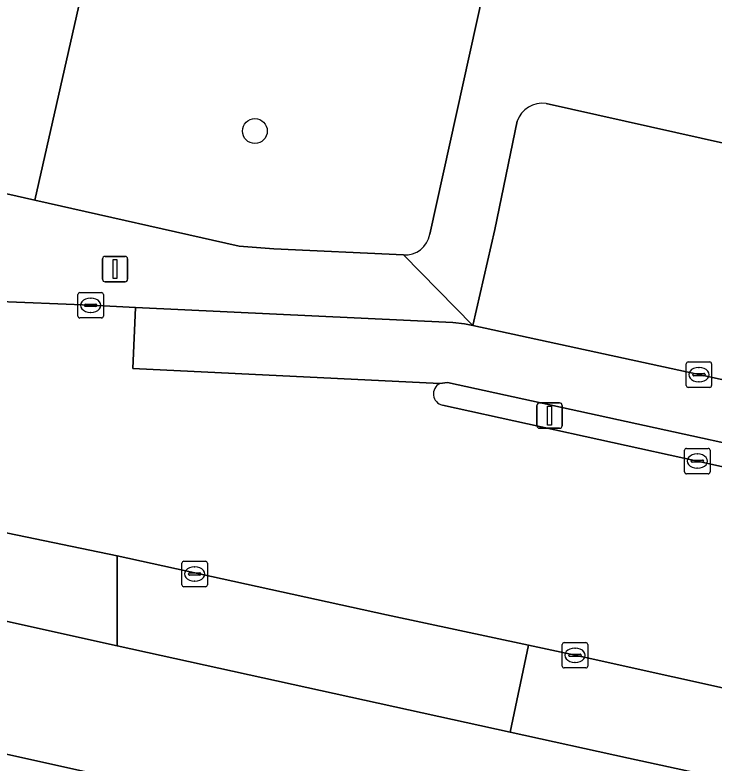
# Model space of a CAD drawing. Extents: x 162172 to 163187, y 382874 to 383685.
# Drawn here: x 163064.08 to 163091.57, y 383050.22 to 383079.63 of the extents above; entities that cross this region are included whole.
import ezdxf

# ---------------------------------------------------------------- set-up
doc = ezdxf.new("R2010")
doc.units = 0
for name, color, linetype in [('IMGEO_Boom', 7, 'Continuous'), ('IMGEO_Erf', 7, 'Continuous'), ('IMGEO_Fietspad_open', 7, 'Continuous'), ('IMGEO_Groenvoorziening', 7, 'Continuous'), ('IMGEO_Kolk', 7, 'Continuous'), ('IMGEO_Lichtmast', 7, 'Continuous'), ('IMGEO_Pand', 7, 'Continuous'), ('IMGEO_Rijbaan_lokaal_open', 7, 'Continuous'), ('IMGEO_Verkeerseiland_open', 7, 'Continuous'), ('IMGEO_Voetpad_open', 7, 'Continuous')]:
    doc.layers.add(name, color=color, linetype=linetype)

msp = doc.modelspace()

# ---------------------------------------------------------------- linework, layer by layer
at = {"layer": 'IMGEO_Boom'}
msp.add_circle((163073.513, 383075.062), 0.489, dxfattribs=at)
at = {"layer": 'IMGEO_Erf'}
for points in [[(163102.739, 383047.263), (163100.899, 383047.662), (163090.563, 383049.905), (163088.206, 383050.416), (163083.554, 383051.437), (163068.099, 383054.827), (163062.946, 383055.966), (163057.944, 383057.071), (163048.334, 383059.191), (163036.516, 383061.806), (163026.73, 383063.968), (163002.591, 383069.27), (163000.922, 383069.638), (162977.741, 383074.752), (162971.959, 383048.605), (162942.628, 383055.325), (162944.668, 383064.642), (162947.278, 383076.561), (162948.226, 383080.889), (162947.574, 383081.031), (162947.646, 383081.347), (162942.934, 383082.386), (162889.983, 383094.114)], [(163023.655, 383051.146), (163000, 383056.45), (162998.128, 383056.869), (162999.853, 383064.728), (163000, 383064.696), (163025.431, 383059.143), (163024.425, 383054.615), (163024.867, 383054.517), (163045.835, 383049.861), (163044.751, 383044.98), (163041.278, 383029.339), (163041.801, 383029.223), (163051.428, 383027.085), (163055.892, 383047.186), (163056.976, 383052.067), (163061.84, 383050.987), (163070.646, 383049.031), (163070.025, 383046.107), (163073.528, 383045.327)]]:
    msp.add_lwpolyline(points, dxfattribs=at)
at = {"layer": 'IMGEO_Fietspad_open'}
msp.add_lwpolyline([(163103.293, 383062.808), (163093.192, 383065.008), (163090.977, 383065.49), (163082.089, 383067.416), (163081.762, 383067.487), (163081.303, 383067.542), (163068.825, 383068.129), (163068.711, 383065.723), (163080.79, 383065.134), (163081.09, 383065.184), (163101.866, 383060.645)], dxfattribs=at)
at = {"layer": 'IMGEO_Groenvoorziening'}
msp.add_lwpolyline([(163067.198, 383082.662), (163066.095, 383082.906), (163036.58, 383089.422), (163035.506, 383089.659), (163033.061, 383079.404), (163034.136, 383079.167), (163053.004, 383075.009), (163063.757, 383072.593), (163064.86, 383072.345)], close=True, dxfattribs=at)
for points in [[(163070.847, 383081.843), (163067.198, 383082.662), (163064.86, 383072.345), (163072.898, 383070.54), (163074.258, 383070.433), (163079.356, 383070.199)], [(163080.391, 383071.008), (163082.486, 383080.514)], [(163083.826, 383075.447), (163082.948, 383071.199), (163082.089, 383067.416), (163090.977, 383065.49), (163093.192, 383065.008), (163095.164, 383073.865), (163084.973, 383076.149)]]:
    msp.add_lwpolyline(points, dxfattribs=at)
for centre, radius, start, end in [((163084.828, 383075.098), 1.061, 82.126, 160.8099), ((163079.439, 383071.159), 0.964, 265.039, 350.9864)]:
    msp.add_arc(centre, radius, start, end, dxfattribs=at)
at = {"layer": 'IMGEO_Kolk'}
for p, q in [((163066.557, 383067.789), (163066.557, 383068.641)), ((163066.632, 383068.715), (163067.484, 383068.715)), ((163067.558, 383068.641), (163067.558, 383067.789)), ((163067.045, 383068.495), (163067.07, 383068.495)), ((163066.816, 383068.209), (163066.816, 383068.221)), ((163067.254, 383068.172), (163066.856, 383068.172)), ((163066.859, 383068.258), (163067.257, 383068.258)), ((163067.3, 383068.221), (163067.3, 383068.209)), ((163067.068, 383067.935), (163067.043, 383067.935)), ((163067.484, 383067.715), (163066.632, 383067.715)), ((163090.551, 383065.989), (163091.403, 383065.989)), ((163090.476, 383065.063), (163090.476, 383065.915)), ((163090.964, 383065.769), (163090.989, 383065.769)), ((163091.477, 383065.915), (163091.477, 383065.063)), ((163090.735, 383065.483), (163090.735, 383065.495)), ((163091.173, 383065.446), (163090.775, 383065.446)), ((163090.778, 383065.532), (163091.176, 383065.532)), ((163091.219, 383065.495), (163091.219, 383065.483)), ((163090.987, 383065.209), (163090.962, 383065.209)), ((163091.403, 383064.989), (163090.551, 383064.989)), ((163090.415, 383061.663), (163090.415, 383062.515)), ((163090.49, 383062.589), (163091.342, 383062.589)), ((163091.416, 383062.515), (163091.416, 383061.663)), ((163090.903, 383062.369), (163090.928, 383062.369)), ((163090.674, 383062.083), (163090.674, 383062.095)), ((163091.112, 383062.046), (163090.714, 383062.046)), ((163090.717, 383062.132), (163091.115, 383062.132)), ((163091.158, 383062.095), (163091.158, 383062.083)), ((163091.342, 383061.589), (163090.49, 383061.589)), ((163090.926, 383061.809), (163090.901, 383061.809)), ((163070.644, 383057.226), (163070.644, 383058.078)), ((163070.719, 383058.152), (163071.571, 383058.152)), ((163071.645, 383058.078), (163071.645, 383057.226)), ((163071.132, 383057.932), (163071.157, 383057.932)), ((163070.903, 383057.646), (163070.903, 383057.658)), ((163071.341, 383057.609), (163070.943, 383057.609)), ((163070.946, 383057.695), (163071.344, 383057.695)), ((163071.387, 383057.658), (163071.387, 383057.646)), ((163071.155, 383057.372), (163071.13, 383057.372)), ((163071.571, 383057.152), (163070.719, 383057.152)), ((163085.605, 383054.031), (163085.605, 383054.883)), ((163085.68, 383054.957), (163086.532, 383054.957)), ((163086.606, 383054.883), (163086.606, 383054.031)), ((163086.093, 383054.737), (163086.118, 383054.737)), ((163085.864, 383054.451), (163085.864, 383054.463)), ((163086.302, 383054.414), (163085.904, 383054.414)), ((163085.907, 383054.5), (163086.305, 383054.5)), ((163086.348, 383054.463), (163086.348, 383054.451)), ((163086.532, 383053.957), (163085.68, 383053.957)), ((163086.116, 383054.177), (163086.091, 383054.177))]:
    msp.add_line(p, q, dxfattribs=at)
for points in [[(163066.557, 383067.789), (163066.557, 383068.641)], [(163066.632, 383068.715), (163067.484, 383068.715)], [(163067.558, 383068.641), (163067.558, 383067.789)], [(163067.484, 383067.715), (163066.632, 383067.715)], [(163090.551, 383065.989), (163091.403, 383065.989)], [(163090.476, 383065.063), (163090.476, 383065.915)], [(163091.477, 383065.915), (163091.477, 383065.063)], [(163091.403, 383064.989), (163090.551, 383064.989)], [(163090.415, 383061.663), (163090.415, 383062.515)], [(163090.49, 383062.589), (163091.342, 383062.589)], [(163091.416, 383062.515), (163091.416, 383061.663)], [(163091.342, 383061.589), (163090.49, 383061.589)], [(163070.644, 383057.226), (163070.644, 383058.078)], [(163070.719, 383058.152), (163071.571, 383058.152)], [(163071.645, 383058.078), (163071.645, 383057.226)], [(163071.571, 383057.152), (163070.719, 383057.152)], [(163085.605, 383054.031), (163085.605, 383054.883)], [(163085.68, 383054.957), (163086.532, 383054.957)], [(163086.606, 383054.883), (163086.606, 383054.031)], [(163086.532, 383053.957), (163085.68, 383053.957)]]:
    msp.add_lwpolyline(points, dxfattribs=at)
for centre, radius, start, end in [((163066.634, 383068.639), 0.0765, 91.552, 178.448), ((163066.634, 383068.639), 0.0765, 91.552, 178.448), ((163067.482, 383068.639), 0.0765, 1.552, 88.448), ((163067.482, 383068.639), 0.0765, 1.552, 88.448), ((163066.856, 383068.218), 0.0403, 85.8775, 175.7526), ((163066.853, 383068.208), 0.0366, 178.938, 274.7102), ((163067.257, 383068.215), 0.043, 264.8664, 352.4533), ((163067.261, 383068.22), 0.0386, 1.7309, 96.639), ((163066.634, 383067.791), 0.0765, 181.552, 268.448), ((163066.634, 383067.791), 0.0765, 181.552, 268.448), ((163067.482, 383067.791), 0.0765, 271.552, 358.448), ((163067.482, 383067.791), 0.0765, 271.552, 358.448), ((163090.553, 383065.913), 0.0765, 91.552, 178.448), ((163090.553, 383065.913), 0.0765, 91.552, 178.448), ((163091.401, 383065.913), 0.0765, 1.552, 88.448), ((163091.401, 383065.913), 0.0765, 1.552, 88.448), ((163090.775, 383065.492), 0.0403, 85.8775, 175.7526), ((163090.772, 383065.482), 0.0366, 178.938, 274.7102), ((163091.176, 383065.489), 0.043, 264.8664, 352.4533), ((163091.18, 383065.494), 0.0386, 1.7309, 96.639), ((163090.553, 383065.065), 0.0765, 181.552, 268.448), ((163090.553, 383065.065), 0.0765, 181.552, 268.448), ((163091.401, 383065.065), 0.0765, 271.552, 358.448), ((163091.401, 383065.065), 0.0765, 271.552, 358.448), ((163090.492, 383062.513), 0.0765, 91.552, 178.448), ((163090.492, 383062.513), 0.0765, 91.552, 178.448), ((163091.34, 383062.513), 0.0765, 1.552, 88.448), ((163091.34, 383062.513), 0.0765, 1.552, 88.448), ((163090.714, 383062.092), 0.0403, 85.8775, 175.7526), ((163090.711, 383062.082), 0.0366, 178.938, 274.7102), ((163091.115, 383062.089), 0.043, 264.8664, 352.4533), ((163091.119, 383062.094), 0.0386, 1.7309, 96.639), ((163090.492, 383061.665), 0.0765, 181.552, 268.448), ((163090.492, 383061.665), 0.0765, 181.552, 268.448), ((163091.34, 383061.665), 0.0765, 271.552, 358.448), ((163091.34, 383061.665), 0.0765, 271.552, 358.448), ((163070.721, 383058.076), 0.0765, 91.552, 178.448), ((163070.721, 383058.076), 0.0765, 91.552, 178.448), ((163071.569, 383058.076), 0.0765, 1.552, 88.448), ((163071.569, 383058.076), 0.0765, 1.552, 88.448), ((163070.943, 383057.655), 0.0403, 85.8775, 175.7526), ((163070.94, 383057.645), 0.0366, 178.938, 274.7102), ((163071.344, 383057.652), 0.043, 264.8664, 352.4533), ((163071.348, 383057.657), 0.0386, 1.7309, 96.639), ((163070.721, 383057.228), 0.0765, 181.552, 268.448), ((163070.721, 383057.228), 0.0765, 181.552, 268.448), ((163071.569, 383057.228), 0.0765, 271.552, 358.448), ((163071.569, 383057.228), 0.0765, 271.552, 358.448), ((163085.682, 383054.881), 0.0765, 91.552, 178.448), ((163085.682, 383054.881), 0.0765, 91.552, 178.448), ((163086.53, 383054.881), 0.0765, 1.552, 88.448), ((163086.53, 383054.881), 0.0765, 1.552, 88.448), ((163085.904, 383054.46), 0.0403, 85.8775, 175.7526), ((163085.901, 383054.45), 0.0366, 178.938, 274.7102), ((163086.305, 383054.457), 0.043, 264.8664, 352.4533), ((163086.309, 383054.462), 0.0386, 1.7309, 96.639), ((163085.682, 383054.033), 0.0765, 181.552, 268.448), ((163085.682, 383054.033), 0.0765, 181.552, 268.448), ((163086.53, 383054.033), 0.0765, 271.552, 358.448), ((163086.53, 383054.033), 0.0765, 271.552, 358.448)]:
    msp.add_arc(centre, radius, start, end, dxfattribs=at)
for centre, major_axis, ratio, start_param, end_param in [((163067.044, 383068.215), (-0.387, 0.002), 0.722429, 4.712389, 7.853982), ((163067.069, 383068.215), (-0.39, 0.002), 0.717154, 1.570796, 4.712389), ((163090.963, 383065.489), (-0.387, 0.002), 0.722429, 4.712389, 7.853982), ((163090.988, 383065.489), (-0.39, 0.002), 0.717154, 1.570796, 4.712389), ((163090.902, 383062.089), (-0.387, 0.002), 0.722429, 4.712389, 7.853982), ((163090.927, 383062.089), (-0.39, 0.002), 0.717154, 1.570796, 4.712389), ((163071.131, 383057.652), (-0.387, 0.002), 0.722429, 4.712389, 7.853982), ((163071.156, 383057.652), (-0.39, 0.002), 0.717154, 1.570796, 4.712389), ((163086.092, 383054.457), (-0.387, 0.002), 0.722429, 4.712389, 7.853982), ((163086.117, 383054.457), (-0.39, 0.002), 0.717154, 1.570796, 4.712389)]:
    msp.add_ellipse(centre, major_axis=major_axis, ratio=ratio, start_param=start_param, end_param=end_param, dxfattribs=at)
at = {"layer": 'IMGEO_Lichtmast'}
for p, q in [((163067.62, 383070.138), (163068.41, 383070.138)), ((163068.41, 383070.138), (163067.62, 383070.138)), ((163067.52, 383069.238), (163067.52, 383070.038)), ((163067.52, 383070.038), (163067.52, 383069.238)), ((163068.51, 383070.038), (163068.51, 383069.238)), ((163068.51, 383069.238), (163068.51, 383070.038)), ((163068.41, 383069.138), (163067.62, 383069.138)), ((163067.62, 383069.138), (163068.41, 383069.138)), ((163084.607, 383063.479), (163084.607, 383064.279)), ((163084.607, 383064.279), (163084.607, 383063.479)), ((163084.707, 383064.379), (163085.497, 383064.379)), ((163085.497, 383064.379), (163084.707, 383064.379)), ((163085.597, 383064.279), (163085.597, 383063.479)), ((163085.597, 383063.479), (163085.597, 383064.279)), ((163085.497, 383063.379), (163084.707, 383063.379)), ((163084.707, 383063.379), (163085.497, 383063.379))]:
    msp.add_line(p, q, dxfattribs=at)
for points in [[(163067.94, 383070.013), (163068.09, 383070.013), (163068.09, 383069.263), (163067.94, 383069.263), (163067.94, 383070.013)], [(163085.027, 383064.254), (163085.177, 383064.254), (163085.177, 383063.504), (163085.027, 383063.504), (163085.027, 383064.254)]]:
    msp.add_lwpolyline(points, dxfattribs=at)
for centre, start, end in [((163067.62, 383070.038), 90, 180), ((163067.62, 383070.038), 90, 180), ((163068.41, 383070.038), 0, 90), ((163068.41, 383070.038), 360, 90), ((163067.62, 383069.238), 180, 270), ((163067.62, 383069.238), 180, 270), ((163068.41, 383069.238), 270, 0), ((163068.41, 383069.238), 270, 0), ((163084.707, 383064.279), 90, 180), ((163084.707, 383064.279), 90, 180), ((163085.497, 383064.279), 0, 90), ((163085.497, 383064.279), 360, 90), ((163084.707, 383063.479), 180, 270), ((163084.707, 383063.479), 180, 270), ((163085.497, 383063.479), 270, 0), ((163085.497, 383063.479), 270, 0)]:
    msp.add_arc(centre, 0.1, start, end, dxfattribs=at)
at = {"layer": 'IMGEO_Pand'}
msp.add_lwpolyline([(163073.528, 383045.327), (163070.025, 383046.107), (163070.646, 383049.031), (163061.84, 383050.987), (163050.852, 383001.172), (163056.116, 383000), (163090.912, 382992.113), (163092.68, 383000), (163095.779, 383013.826), (163090.381, 383015.036), (163088.911, 383015.365), (163092.186, 383030.473)], dxfattribs=at)
at = {"layer": 'IMGEO_Rijbaan_lokaal_open'}
for points in [[(163080.79, 383065.134), (163068.711, 383065.723), (163068.825, 383068.129), (163067.058, 383068.213), (163061.853, 383068.428), (163061.041, 383068.559), (163060.169, 383068.694), (163052.628, 383070.411), (163050.878, 383070.822), (163024.93, 383076.525), (163021.318, 383077.345), (163013.684, 383079.024), (163013.118, 383079.154), (163000, 383082.046), (162892.326, 383105.776)], [(162923.801, 383089.955), (162943.612, 383085.806), (162967.521, 383080.514), (162978.531, 383078.074), (162981.3, 383077.468), (162988.164, 383075.862), (163003.235, 383072.524), (163027.464, 383067.193), (163035.8, 383065.359), (163048.436, 383062.578), (163059.491, 383060.146), (163068.103, 383058.359), (163078.69, 383056.046), (163084.272, 383054.851), (163086.106, 383054.458), (163101.354, 383051.086), (163101.592, 383051.043), (163103.004, 383059.429)], [(163101.445, 383059.739), (163090.916, 383062.089), (163080.888, 383064.291)]]:
    msp.add_lwpolyline(points, dxfattribs=at)
msp.add_arc((163080.987, 383064.73), 0.45, 115.9347, 257.3272, dxfattribs=at)
at = {"layer": 'IMGEO_Verkeerseiland_open'}
for points in [[(163081.09, 383065.184), (163080.79, 383065.134)], [(163101.866, 383060.645), (163081.09, 383065.184)], [(163080.888, 383064.291), (163090.916, 383062.089), (163101.445, 383059.739)]]:
    msp.add_lwpolyline(points, dxfattribs=at)
msp.add_arc((163080.987, 383064.73), 0.45, 115.9347, 257.3272, dxfattribs=at)
at = {"layer": 'IMGEO_Voetpad_open'}
for points in [[(163064.86, 383072.345), (163063.757, 383072.593), (163053.004, 383075.009), (163034.136, 383079.167), (163033.061, 383079.404), (163023.005, 383081.619), (163020.624, 383082.143), (163015.783, 383083.207), (163013.453, 383083.72), (163000, 383086.678), (162957.281, 383096.072), (162955.465, 383096.482), (162946.311, 383098.498), (162905.948, 383107.39)], [(163082.486, 383080.514), (163080.391, 383071.008)], [(163084.973, 383076.149), (163095.164, 383073.865), (163096.009, 383073.676), (163096.159, 383074.363), (163099.956, 383073.497), (163099.033, 383069.286), (163100.799, 383068.898), (163101.738, 383073.108), (163107.298, 383071.823), (163106.386, 383067.671), (163109.324, 383067.025), (163110.26, 383071.188), (163113.664, 383070.428), (163111.837, 383062.096)], [(163079.356, 383070.199), (163082.089, 383067.416), (163082.948, 383071.199), (163083.826, 383075.447)], [(163061.041, 383068.559), (163061.853, 383068.428), (163067.058, 383068.213), (163068.825, 383068.129), (163081.303, 383067.542), (163081.762, 383067.487), (163082.089, 383067.416), (163079.356, 383070.199), (163074.258, 383070.433), (163072.898, 383070.54), (163064.86, 383072.345)], [(163101.197, 383049.116), (163101.592, 383051.043), (163101.354, 383051.086), (163086.106, 383054.458), (163084.272, 383054.851), (163083.554, 383051.437), (163088.206, 383050.416), (163090.563, 383049.905), (163100.899, 383047.662), (163102.739, 383047.263)]]:
    msp.add_lwpolyline(points, dxfattribs=at)
for points in [[(163057.944, 383057.071), (163062.946, 383055.966), (163068.099, 383054.827), (163068.103, 383058.359), (163059.491, 383060.146)], [(163084.272, 383054.851), (163078.69, 383056.046), (163068.103, 383058.359), (163068.099, 383054.827), (163083.554, 383051.437)]]:
    msp.add_lwpolyline(points, close=True, dxfattribs=at)
for centre, radius, start, end in [((163084.828, 383075.098), 1.061, 82.126, 160.8099), ((163079.439, 383071.159), 0.964, 265.039, 350.9864)]:
    msp.add_arc(centre, radius, start, end, dxfattribs=at)

doc.saveas('drawing.dxf')
